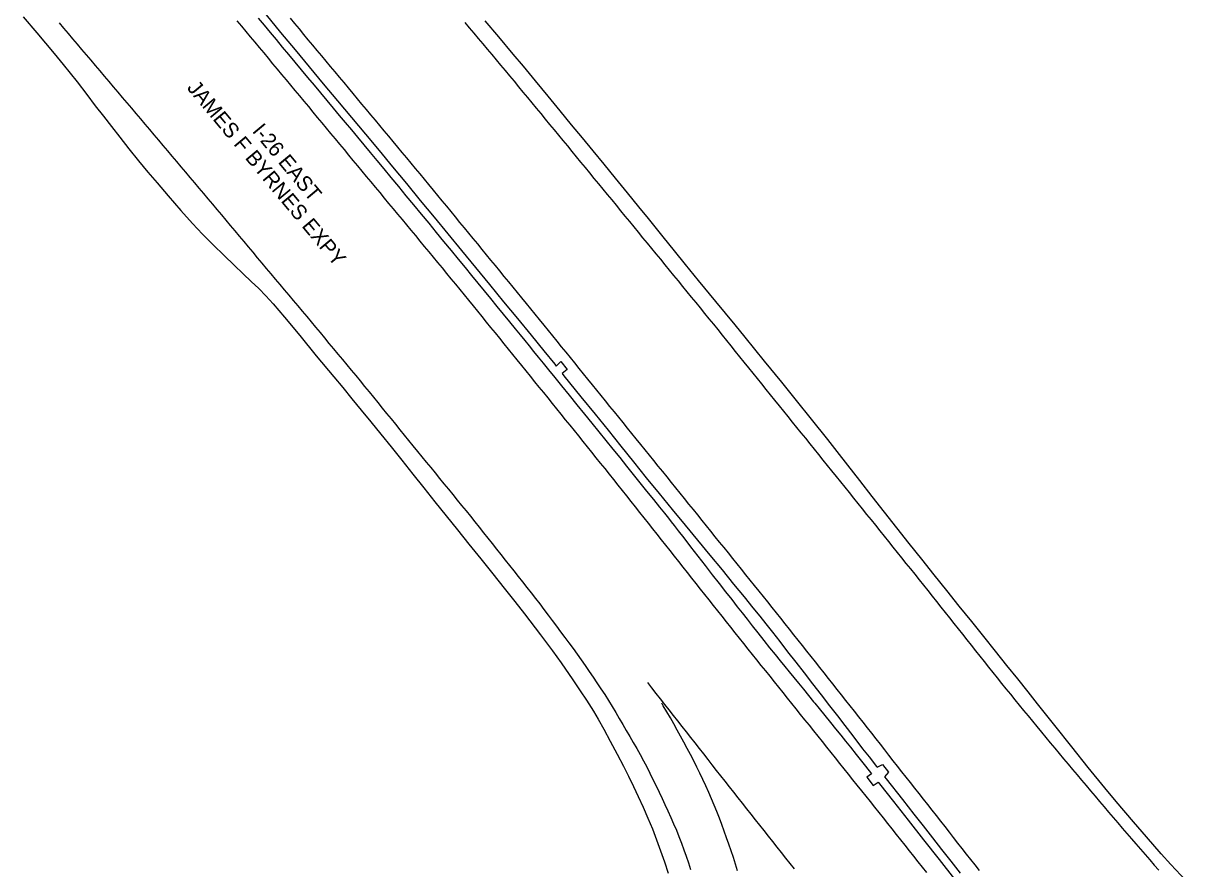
# Model space of a CAD drawing. Extents: x 1948091 to 1975253, y 787267 to 823306.
# Drawn here: x 1963529.5 to 1963945.4, y 805045.9 to 805348.3 of the extents above; entities that cross this region are included whole.
import ezdxf

# ---------------------------------------------------------------- set-up
doc = ezdxf.new("R2010")
doc.units = 0
for name, color, linetype in [('RD_EX_Pavement_Markings', 7, 'Continuous'), ('RD_EX_Road', 7, 'Continuous'), ('RD_TX_RoadID', 7, 'Continuous')]:
    doc.layers.add(name, color=color, linetype=linetype)

msp = doc.modelspace()

# ---------------------------------------------------------------- linework, layer by layer
at = {"layer": 'RD_EX_Pavement_Markings'}
for points in [[(1963624.97, 805350.13), (1963626.56, 805348.2), (1963628.15, 805346.28), (1963629.75, 805344.35), (1963631.34, 805342.43), (1963632.94, 805340.51), (1963634.54, 805338.59), (1963636.14, 805336.67), (1963637.74, 805334.75), (1963639.34, 805332.83), (1963640.94, 805330.91), (1963642.54, 805329), (1963644.14, 805327.08), (1963645.74, 805325.16), (1963647.34, 805323.24), (1963648.95, 805321.32), (1963650.55, 805319.4), (1963652.15, 805317.48), (1963653.75, 805315.57), (1963655.35, 805313.65), (1963656.94, 805311.73), (1963658.54, 805309.81), (1963660.14, 805307.89), (1963661.74, 805305.97), (1963663.34, 805304.05), (1963664.94, 805302.13), (1963666.54, 805300.21), (1963668.14, 805298.29), (1963669.74, 805296.37), (1963671.33, 805294.45), (1963672.92, 805292.52), (1963674.51, 805290.59), (1963676.09, 805288.66), (1963677.68, 805286.73), (1963679.26, 805284.8), (1963680.85, 805282.87), (1963682.43, 805280.94), (1963684.02, 805279.01), (1963685.61, 805277.08), (1963687.19, 805275.15), (1963688.78, 805273.22), (1963690.36, 805271.29), (1963691.95, 805269.35), (1963693.53, 805267.42), (1963695.12, 805265.49), (1963696.7, 805263.56), (1963698.29, 805261.63), (1963699.87, 805259.7), (1963701.46, 805257.77), (1963703.04, 805255.84), (1963704.63, 805253.91), (1963706.21, 805251.98), (1963707.8, 805250.05), (1963709.38, 805248.12), (1963710.96, 805246.18), (1963712.54, 805244.24), (1963714.11, 805242.3), (1963715.68, 805240.36), (1963717.26, 805238.42), (1963718.83, 805236.48), (1963720.4, 805234.55), (1963721.98, 805232.61), (1963723.55, 805230.67), (1963725.12, 805228.73), (1963726.7, 805226.79), (1963728.27, 805224.85), (1963729.84, 805222.91), (1963731.42, 805220.97), (1963732.99, 805219.02), (1963734.56, 805217.08), (1963736.14, 805215.14), (1963737.71, 805213.2), (1963739.28, 805211.26), (1963740.85, 805209.32), (1963742.42, 805207.38), (1963744, 805205.44), (1963745.57, 805203.5), (1963747.14, 805201.56), (1963748.71, 805199.62), (1963750.29, 805197.67), (1963751.86, 805195.73), (1963753.43, 805193.79), (1963755, 805191.85), (1963756.57, 805189.91), (1963758.14, 805187.96), (1963759.71, 805186.02), (1963761.27, 805184.08), (1963762.84, 805182.14), (1963764.41, 805180.19), (1963765.98, 805178.25), (1963767.55, 805176.31), (1963769.12, 805174.37), (1963770.69, 805172.43), (1963772.26, 805170.48), (1963773.83, 805168.54), (1963775.39, 805166.59), (1963776.96, 805164.64), (1963778.52, 805162.7), (1963780.09, 805160.75), (1963781.65, 805158.81), (1963783.22, 805156.86), (1963784.78, 805154.91), (1963786.35, 805152.97), (1963787.91, 805151.02), (1963789.48, 805149.08), (1963791.04, 805147.13), (1963792.61, 805145.18), (1963794.17, 805143.24), (1963795.73, 805141.29), (1963797.29, 805139.34), (1963798.85, 805137.39), (1963800.41, 805135.44), (1963801.97, 805133.48), (1963803.53, 805131.53), (1963805.09, 805129.58), (1963806.65, 805127.63), (1963808.2, 805125.68), (1963809.76, 805123.73), (1963811.32, 805121.78), (1963812.88, 805119.83), (1963814.42, 805117.87), (1963815.97, 805115.91), (1963817.51, 805113.94), (1963819.06, 805111.98), (1963820.6, 805110.02), (1963822.15, 805108.06), (1963823.69, 805106.1), (1963825.24, 805104.14), (1963826.78, 805102.17), (1963828.33, 805100.21), (1963829.87, 805098.25), (1963831.42, 805096.29), (1963832.96, 805094.33), (1963834.5, 805092.36), (1963836.04, 805090.4), (1963837.58, 805088.43), (1963839.12, 805086.47), (1963840.67, 805084.5), (1963842.21, 805082.54), (1963843.75, 805080.58), (1963845.29, 805078.61), (1963846.83, 805076.65), (1963848.37, 805074.68), (1963849.92, 805072.72), (1963851.46, 805070.75), (1963853, 805068.79), (1963854.54, 805066.83), (1963856.09, 805064.86), (1963857.63, 805062.9), (1963859.17, 805060.94), (1963860.72, 805058.98), (1963862.26, 805057.02), (1963863.8, 805055.05), (1963865.35, 805053.09), (1963866.89, 805051.13), (1963868.44, 805049.17), (1963869.98, 805047.2), (1963871.52, 805045.24)], [(1963542.28, 805348.49), (1963543.9, 805346.59), (1963545.51, 805344.68), (1963547.13, 805342.77), (1963548.75, 805340.87), (1963550.36, 805338.96), (1963551.98, 805337.06), (1963553.6, 805335.15), (1963555.21, 805333.24), (1963556.83, 805331.34), (1963558.45, 805329.43), (1963560.06, 805327.53), (1963561.68, 805325.62), (1963563.3, 805323.71), (1963564.91, 805321.81), (1963566.53, 805319.9), (1963568.14, 805317.99), (1963569.75, 805316.08), (1963571.36, 805314.17), (1963572.97, 805312.26), (1963574.58, 805310.35), (1963576.19, 805308.44), (1963577.81, 805306.53), (1963579.42, 805304.62), (1963581.03, 805302.71), (1963582.64, 805300.8), (1963584.25, 805298.89), (1963585.86, 805296.98), (1963587.47, 805295.07), (1963589.09, 805293.16), (1963590.7, 805291.25), (1963592.31, 805289.34), (1963593.92, 805287.43), (1963595.52, 805285.51), (1963597.13, 805283.6), (1963598.74, 805281.68), (1963600.34, 805279.77), (1963601.95, 805277.85), (1963603.55, 805275.94), (1963605.16, 805274.03), (1963606.77, 805272.11), (1963608.37, 805270.2), (1963609.98, 805268.28), (1963611.58, 805266.37), (1963613.19, 805264.46), (1963614.79, 805262.54), (1963616.4, 805260.63), (1963618.01, 805258.72), (1963619.62, 805256.81), (1963621.23, 805254.89), (1963622.83, 805252.98), (1963624.44, 805251.07), (1963626.05, 805249.16), (1963627.66, 805247.25), (1963629.27, 805245.33), (1963630.88, 805243.42), (1963632.48, 805241.5), (1963634.07, 805239.58), (1963635.67, 805237.66), (1963637.26, 805235.73), (1963638.86, 805233.81), (1963640.45, 805231.89), (1963642.04, 805229.96), (1963643.64, 805228.04), (1963645.23, 805226.12), (1963646.83, 805224.19), (1963648.42, 805222.27), (1963650.02, 805220.35), (1963651.6, 805218.42), (1963653.18, 805216.48), (1963654.75, 805214.54), (1963656.33, 805212.6), (1963657.9, 805210.66), (1963659.47, 805208.72), (1963661.05, 805206.78), (1963662.62, 805204.84), (1963664.2, 805202.9), (1963665.77, 805200.96), (1963667.35, 805199.03), (1963668.92, 805197.09), (1963670.5, 805195.15), (1963672.09, 805193.22), (1963673.67, 805191.29), (1963675.25, 805189.36), (1963676.83, 805187.43), (1963678.42, 805185.49), (1963680, 805183.56), (1963681.58, 805181.63), (1963683.16, 805179.7), (1963684.75, 805177.76), (1963686.33, 805175.83), (1963687.89, 805173.88), (1963689.44, 805171.93), (1963691, 805169.97), (1963692.55, 805168.02), (1963694.11, 805166.07), (1963695.67, 805164.11), (1963697.22, 805162.16), (1963698.78, 805160.21), (1963700.34, 805158.25), (1963701.89, 805156.3), (1963703.44, 805154.34), (1963704.99, 805152.38), (1963706.54, 805150.43), (1963708.09, 805148.47), (1963709.64, 805146.51), (1963711.17, 805144.54), (1963712.71, 805142.57), (1963714.25, 805140.61), (1963715.75, 805138.62), (1963717.25, 805136.62), (1963718.76, 805134.63), (1963720.26, 805132.64), (1963721.75, 805130.64), (1963723.24, 805128.63), (1963724.74, 805126.63), (1963726.21, 805124.62), (1963727.67, 805122.59), (1963729.12, 805120.56), (1963730.55, 805118.52), (1963731.95, 805116.45), (1963733.35, 805114.38), (1963734.75, 805112.31), (1963736.13, 805110.23), (1963737.51, 805108.15), (1963738.84, 805106.04), (1963740.15, 805103.92), (1963741.46, 805101.79), (1963742.74, 805099.65), (1963744, 805097.49), (1963745.25, 805095.34), (1963746.51, 805093.18), (1963747.76, 805091.02), (1963749.02, 805088.86), (1963750.26, 805086.7), (1963751.41, 805084.48), (1963752.56, 805082.27), (1963753.68, 805080.03), (1963754.78, 805077.8), (1963755.89, 805075.56), (1963756.97, 805073.3), (1963758.03, 805071.04), (1963759.09, 805068.78), (1963760.14, 805066.52), (1963761.16, 805064.24), (1963762.18, 805061.96), (1963763.15, 805059.66), (1963764.07, 805057.34), (1963764.98, 805055.01), (1963765.83, 805052.66), (1963766.67, 805050.31), (1963767.45, 805047.94), (1963768.23, 805045.57)], [(1963605.91, 805349.21), (1963607.51, 805347.29), (1963609.11, 805345.37), (1963610.71, 805343.46), (1963612.31, 805341.54), (1963613.91, 805339.62), (1963615.51, 805337.69), (1963617.1, 805335.77), (1963618.7, 805333.85), (1963620.3, 805331.93), (1963621.89, 805330.01), (1963623.49, 805328.08), (1963625.09, 805326.16), (1963626.68, 805324.24), (1963628.28, 805322.32), (1963629.88, 805320.4), (1963631.47, 805318.48), (1963633.07, 805316.55), (1963634.67, 805314.63), (1963636.26, 805312.71), (1963637.86, 805310.79), (1963639.46, 805308.87), (1963641.05, 805306.95), (1963642.65, 805305.02), (1963644.24, 805303.1), (1963645.84, 805301.18), (1963647.44, 805299.26), (1963649.03, 805297.33), (1963650.63, 805295.41), (1963652.22, 805293.49), (1963653.82, 805291.57), (1963655.41, 805289.64), (1963657.01, 805287.72), (1963658.6, 805285.8), (1963660.2, 805283.88), (1963661.8, 805281.95), (1963663.39, 805280.03), (1963664.99, 805278.11), (1963666.58, 805276.19), (1963668.18, 805274.26), (1963669.77, 805272.34), (1963671.37, 805270.42), (1963672.96, 805268.5), (1963674.55, 805266.57), (1963676.13, 805264.64), (1963677.72, 805262.71), (1963679.31, 805260.78), (1963680.89, 805258.85), (1963682.48, 805256.92), (1963684.07, 805254.99), (1963685.65, 805253.06), (1963687.24, 805251.13), (1963688.82, 805249.2), (1963690.4, 805247.26), (1963691.97, 805245.32), (1963693.55, 805243.38), (1963695.12, 805241.44), (1963696.69, 805239.5), (1963698.27, 805237.56), (1963699.84, 805235.62), (1963701.41, 805233.68), (1963702.99, 805231.74), (1963704.56, 805229.8), (1963706.13, 805227.86), (1963707.71, 805225.92), (1963709.28, 805223.98), (1963710.85, 805222.04), (1963712.42, 805220.09), (1963713.99, 805218.15), (1963715.56, 805216.21), (1963717.14, 805214.27), (1963718.71, 805212.33), (1963720.28, 805210.38), (1963721.85, 805208.44), (1963723.42, 805206.5), (1963724.99, 805204.56), (1963726.56, 805202.62), (1963728.13, 805200.68), (1963729.7, 805198.74), (1963731.28, 805196.79), (1963732.84, 805194.85), (1963734.4, 805192.9), (1963735.95, 805190.94), (1963737.51, 805188.99), (1963739.06, 805187.03), (1963740.62, 805185.08), (1963742.17, 805183.12), (1963743.73, 805181.17), (1963745.28, 805179.21), (1963746.84, 805177.26), (1963748.39, 805175.3), (1963749.94, 805173.35), (1963751.5, 805171.4), (1963753.05, 805169.44), (1963754.6, 805167.48), (1963756.15, 805165.52), (1963757.7, 805163.56), (1963759.25, 805161.6), (1963760.8, 805159.65), (1963762.35, 805157.69), (1963763.9, 805155.73), (1963765.45, 805153.77), (1963767, 805151.81), (1963768.54, 805149.85), (1963770.09, 805147.89), (1963771.64, 805145.93), (1963773.19, 805143.97), (1963774.75, 805142.02), (1963776.3, 805140.07), (1963777.86, 805138.11), (1963779.41, 805136.16), (1963780.97, 805134.2), (1963782.52, 805132.25), (1963784.08, 805130.3), (1963785.63, 805128.34), (1963787.19, 805126.39), (1963788.74, 805124.43), (1963790.31, 805122.49), (1963791.87, 805120.54), (1963793.43, 805118.59), (1963795, 805116.64), (1963796.56, 805114.7), (1963798.12, 805112.75), (1963799.68, 805110.8), (1963801.24, 805108.85), (1963802.81, 805106.91), (1963804.37, 805104.96), (1963805.93, 805103.01), (1963807.5, 805101.06), (1963809.06, 805099.12), (1963810.62, 805097.17), (1963812.18, 805095.22), (1963813.74, 805093.27), (1963815.3, 805091.32), (1963816.86, 805089.37), (1963818.43, 805087.43), (1963819.99, 805085.48), (1963821.55, 805083.53), (1963823.11, 805081.58), (1963824.67, 805079.63), (1963826.23, 805077.68), (1963827.79, 805075.73), (1963829.36, 805073.78), (1963830.92, 805071.84), (1963832.48, 805069.89), (1963834.03, 805067.93), (1963835.58, 805065.97), (1963837.13, 805064.02), (1963838.68, 805062.06), (1963840.24, 805060.11), (1963841.79, 805058.15), (1963843.34, 805056.19), (1963844.89, 805054.24), (1963846.44, 805052.28), (1963848, 805050.32), (1963849.55, 805048.37), (1963851.1, 805046.41), (1963852.65, 805044.46)], [(1963687.45, 805348.63), (1963689.06, 805346.72), (1963690.66, 805344.8), (1963692.27, 805342.89), (1963693.87, 805340.97), (1963695.48, 805339.06), (1963697.08, 805337.14), (1963698.69, 805335.23), (1963700.29, 805333.32), (1963701.9, 805331.4), (1963703.49, 805329.47), (1963705.08, 805327.55), (1963706.66, 805325.62), (1963708.25, 805323.69), (1963709.84, 805321.76), (1963711.43, 805319.84), (1963713.02, 805317.91), (1963714.61, 805315.98), (1963716.2, 805314.06), (1963717.79, 805312.13), (1963719.38, 805310.2), (1963720.97, 805308.27), (1963722.56, 805306.34), (1963724.15, 805304.42), (1963725.73, 805302.49), (1963727.32, 805300.56), (1963728.91, 805298.63), (1963730.49, 805296.7), (1963732.08, 805294.77), (1963733.67, 805292.84), (1963735.25, 805290.91), (1963736.84, 805288.98), (1963738.43, 805287.05), (1963740.01, 805285.12), (1963741.6, 805283.19), (1963743.18, 805281.26), (1963744.77, 805279.33), (1963746.35, 805277.4), (1963747.94, 805275.47), (1963749.52, 805273.54), (1963751.1, 805271.6), (1963752.69, 805269.67), (1963754.27, 805267.74), (1963755.86, 805265.81), (1963757.44, 805263.88), (1963759.03, 805261.95), (1963760.6, 805260.01), (1963762.18, 805258.08), (1963763.76, 805256.14), (1963765.34, 805254.2), (1963766.92, 805252.27), (1963768.5, 805250.33), (1963770.07, 805248.4), (1963771.65, 805246.46), (1963773.23, 805244.53), (1963774.81, 805242.59), (1963776.39, 805240.65), (1963777.96, 805238.71), (1963779.52, 805236.77), (1963781.09, 805234.82), (1963782.66, 805232.88), (1963784.23, 805230.93), (1963785.79, 805228.99), (1963787.36, 805227.04), (1963788.93, 805225.1), (1963790.5, 805223.16), (1963792.06, 805221.21), (1963793.63, 805219.27), (1963795.2, 805217.32), (1963796.77, 805215.38), (1963798.33, 805213.44), (1963799.9, 805211.49), (1963801.47, 805209.55), (1963803.04, 805207.6), (1963804.61, 805205.66), (1963806.17, 805203.72), (1963807.74, 805201.78), (1963809.31, 805199.83), (1963810.88, 805197.89), (1963812.45, 805195.95), (1963814.02, 805194), (1963815.58, 805192.06), (1963817.15, 805190.12), (1963818.72, 805188.17), (1963820.29, 805186.23), (1963821.86, 805184.29), (1963823.43, 805182.35), (1963824.99, 805180.4), (1963826.56, 805178.46), (1963828.12, 805176.51), (1963829.69, 805174.57), (1963831.25, 805172.62), (1963832.81, 805170.67), (1963834.38, 805168.72), (1963835.94, 805166.78), (1963837.5, 805164.83), (1963839.07, 805162.88), (1963840.63, 805160.94), (1963842.19, 805158.99), (1963843.76, 805157.04), (1963845.32, 805155.1), (1963846.88, 805153.15), (1963848.45, 805151.2), (1963850.01, 805149.26), (1963851.56, 805147.3), (1963853.12, 805145.35), (1963854.67, 805143.4), (1963856.22, 805141.44), (1963857.78, 805139.49), (1963859.33, 805137.54), (1963860.88, 805135.58), (1963862.44, 805133.63), (1963863.99, 805131.68), (1963865.55, 805129.72), (1963867.1, 805127.77), (1963868.65, 805125.82), (1963870.21, 805123.86), (1963871.76, 805121.91), (1963873.32, 805119.96), (1963874.87, 805118.01), (1963876.43, 805116.05), (1963877.99, 805114.1), (1963879.55, 805112.15), (1963881.11, 805110.21), (1963882.68, 805108.27), (1963884.25, 805106.32), (1963885.81, 805104.38), (1963887.4, 805102.45), (1963888.99, 805100.53), (1963890.59, 805098.61), (1963892.18, 805096.69), (1963893.77, 805094.77), (1963895.37, 805092.85), (1963896.96, 805090.93), (1963898.55, 805089.01), (1963900.15, 805087.08), (1963901.74, 805085.16), (1963903.34, 805083.24), (1963904.94, 805081.33), (1963906.55, 805079.42), (1963908.16, 805077.51), (1963909.77, 805075.6), (1963911.37, 805073.69), (1963912.98, 805071.78), (1963914.59, 805069.87), (1963916.2, 805067.97), (1963917.83, 805066.07), (1963919.46, 805064.17), (1963921.08, 805062.28), (1963922.71, 805060.38), (1963924.34, 805058.49), (1963925.97, 805056.6), (1963927.61, 805054.72), (1963929.25, 805052.84), (1963930.88, 805050.95), (1963932.52, 805049.07), (1963934.16, 805047.18), (1963935.78, 805045.29)], [(1963752.78, 805112.48), (1963754.31, 805110.52), (1963755.85, 805108.55), (1963757.39, 805106.58), (1963758.93, 805104.62), (1963760.47, 805102.65), (1963762.01, 805100.68), (1963763.55, 805098.72), (1963765.09, 805096.75), (1963766.63, 805094.79), (1963768.18, 805092.83), (1963769.72, 805090.87), (1963771.27, 805088.91), (1963772.82, 805086.95), (1963774.36, 805084.98), (1963775.91, 805083.02), (1963777.46, 805081.06), (1963779, 805079.1), (1963780.55, 805077.14), (1963782.1, 805075.18), (1963783.64, 805073.22), (1963785.19, 805071.26), (1963786.73, 805069.3), (1963788.28, 805067.33), (1963789.83, 805065.37), (1963791.37, 805063.41), (1963792.92, 805061.45), (1963794.47, 805059.49), (1963796.01, 805057.53), (1963797.56, 805055.57), (1963799.11, 805053.61), (1963800.66, 805051.65), (1963802.2, 805049.69), (1963803.75, 805047.73), (1963805.3, 805045.77)], [(1963785.06, 805045.08), (1963784.31, 805047.46), (1963783.55, 805049.84), (1963782.8, 805052.22), (1963781.99, 805054.59), (1963781.14, 805056.94), (1963780.3, 805059.29), (1963779.45, 805061.64), (1963778.6, 805063.98), (1963777.63, 805066.28), (1963776.67, 805068.59), (1963775.7, 805070.89), (1963774.73, 805073.19), (1963773.72, 805075.47), (1963772.65, 805077.73), (1963771.59, 805079.99), (1963770.52, 805082.25), (1963769.36, 805084.46), (1963768.2, 805086.67), (1963767.03, 805088.87), (1963765.87, 805091.08), (1963764.67, 805093.27), (1963763.47, 805095.46), (1963762.26, 805097.65), (1963761.06, 805099.84), (1963759.77, 805101.97), (1963758.48, 805104.11), (1963757.91, 805105.04)]]:
    msp.add_lwpolyline(points, dxfattribs=at)
at = {"layer": 'RD_EX_Road'}
for points in [[(1963529.46, 805350.66), (1963534.35, 805344.88), (1963540.56, 805337.47), (1963543.77, 805333.6), (1963548.8, 805327.32), (1963552.21, 805322.78), (1963555.24, 805318.8), (1963558.13, 805315.12), (1963561.04, 805311.39), (1963564.05, 805307.51), (1963567.28, 805303.39), (1963570.73, 805299.09), (1963574.08, 805295.06), (1963577.39, 805291.24), (1963581.34, 805286.64), (1963585.86, 805281.34), (1963589.97, 805276.73), (1963593.62, 805272.91), (1963597.41, 805269.09), (1963601.36, 805265.2), (1963604.97, 805261.72), (1963608.17, 805258.7), (1963611.07, 805255.97), (1963613.72, 805253.45), (1963616.24, 805250.86), (1963618.87, 805247.93), (1963622.9, 805243.18), (1963628.38, 805236.58), (1963634.31, 805229.4), (1963640.54, 805221.87), (1963643.76, 805217.98), (1963647.03, 805214.01), (1963650.37, 805209.95), (1963653.82, 805205.76), (1963657.39, 805201.37), (1963661.1, 805196.77), (1963664.94, 805191.97), (1963668.86, 805187.05), (1963672.8, 805182.11), (1963676.78, 805177.14), (1963680.78, 805172.14), (1963684.83, 805167.09), (1963688.95, 805161.94), (1963693.15, 805156.71), (1963697.43, 805151.38), (1963701.56, 805146.21), (1963705.34, 805141.44), (1963708.77, 805137.07), (1963714.54, 805129.56), (1963718.81, 805123.86), (1963721.93, 805119.5), (1963726.11, 805113.4), (1963728.74, 805109.5), (1963730.99, 805106.14), (1963732.68, 805103.55), (1963733.47, 805102.28), (1963735.19, 805099.34), (1963737.19, 805095.76), (1963739.48, 805091.53), (1963741.98, 805086.84), (1963744.19, 805082.61), (1963746.05, 805078.94), (1963747.82, 805075.32), (1963749.54, 805071.65), (1963751.27, 805067.87), (1963752.98, 805063.98), (1963754.58, 805060.09), (1963756.06, 805056.22), (1963757.5, 805052.28), (1963758.92, 805048.27), (1963760.23, 805044.24)], [(1963613.57, 805350.15), (1963615.67, 805347.64), (1963617.81, 805345.06), (1963619.97, 805342.45), (1963622.16, 805339.82), (1963624.37, 805337.14), (1963626.61, 805334.44), (1963628.88, 805331.71), (1963631.18, 805328.95), (1963633.51, 805326.15), (1963635.84, 805323.37), (1963638.11, 805320.64), (1963640.34, 805317.98), (1963642.51, 805315.37), (1963644.67, 805312.78), (1963646.86, 805310.16), (1963649.06, 805307.52), (1963651.29, 805304.84), (1963653.58, 805302.08), (1963655.97, 805299.21), (1963658.46, 805296.21), (1963661.04, 805293.08), (1963663.7, 805289.88), (1963666.37, 805286.64), (1963669.07, 805283.38), (1963671.8, 805280.08), (1963674.53, 805276.78), (1963677.22, 805273.51), (1963679.89, 805270.28), (1963682.52, 805267.08), (1963685.08, 805263.95), (1963687.54, 805260.95), (1963689.9, 805258.06), (1963692.15, 805255.3), (1963694.37, 805252.58), (1963696.62, 805249.83), (1963698.91, 805247.04), (1963701.24, 805244.21), (1963703.48, 805241.5), (1963705.5, 805239.02), (1963707.31, 805236.8), (1963708.91, 805234.83), (1963710.45, 805232.93), (1963712.06, 805230.94), (1963713.75, 805228.85), (1963715.52, 805226.68), (1963717.46, 805224.3), (1963719.65, 805221.61), (1963722.1, 805218.6), (1963724.79, 805215.28), (1963727.58, 805211.85), (1963730.28, 805208.52), (1963732.91, 805205.27), (1963735.47, 805202.12), (1963737.97, 805199.02), (1963740.44, 805195.96), (1963742.88, 805192.93), (1963745.29, 805189.92), (1963747.69, 805186.94), (1963750.1, 805183.95), (1963752.51, 805180.96), (1963754.94, 805177.97), (1963757.15, 805175.24), (1963758.96, 805173), (1963760.35, 805171.25), (1963761.32, 805170.01), (1963762.33, 805168.7), (1963763.81, 805166.78), (1963765.78, 805164.23), (1963768.22, 805161.06), (1963770.86, 805157.63), (1963773.45, 805154.29), (1963775.98, 805151.03), (1963778.45, 805147.87), (1963780.79, 805144.87), (1963782.95, 805142.12), (1963784.92, 805139.61), (1963786.7, 805137.35), (1963788.45, 805135.14), (1963790.32, 805132.77), (1963792.31, 805130.24), (1963794.42, 805127.56), (1963796.52, 805124.9), (1963798.47, 805122.46), (1963800.27, 805120.24), (1963801.92, 805118.22), (1963803.52, 805116.29), (1963805.17, 805114.29), (1963806.86, 805112.23), (1963808.6, 805110.1), (1963810.4, 805107.89), (1963812.28, 805105.59), (1963812.73, 805105.04), (1963814.23, 805103.19), (1963816.25, 805100.7), (1963818.26, 805098.22), (1963820.16, 805095.86), (1963821.96, 805093.64), (1963823.66, 805091.53), (1963825.45, 805089.3), (1963827.53, 805086.69), (1963829.91, 805083.69), (1963832.58, 805080.32), (1963832.96, 805079.84), (1963831.26, 805078.66), (1963833.61, 805075.6), (1963835.37, 805076.85), (1963835.87, 805076.22), (1963840.85, 805069.91), (1963846.14, 805063.2), (1963851.63, 805056.24), (1963857.2, 805049.15), (1963862.72, 805042.13)], [(1963616.37, 805351.28), (1963621.56, 805345.04), (1963626.7, 805338.85), (1963631.77, 805332.75), (1963636.82, 805326.69), (1963641.89, 805320.62), (1963646.93, 805314.59), (1963651.87, 805308.67), (1963656.76, 805302.8), (1963661.63, 805296.93), (1963666.54, 805291), (1963671.54, 805284.95), (1963676.53, 805278.9), (1963681.42, 805272.95), (1963686.3, 805267.01), (1963691.27, 805260.94), (1963696.28, 805254.83), (1963701.29, 805248.72), (1963706.26, 805242.66), (1963711.15, 805236.72), (1963715.71, 805231.17), (1963719.69, 805226.32), (1963720.18, 805225.69), (1963721.78, 805227.3), (1963724.11, 805224.47), (1963722.32, 805222.98), (1963722.9, 805222.24), (1963728.99, 805214.72), (1963734.1, 805208.43), (1963738.7, 805202.75), (1963743.28, 805197.08), (1963747.83, 805191.41), (1963752.37, 805185.75), (1963756.95, 805180.07), (1963761.62, 805174.37), (1963766.27, 805168.76), (1963770.78, 805163.37), (1963775.18, 805158.07), (1963779.53, 805152.77), (1963783.65, 805147.71), (1963787.39, 805143.1), (1963790.56, 805139.19), (1963792.97, 805136.2), (1963795.13, 805133.49), (1963797.54, 805130.44), (1963800.16, 805127.09), (1963802.96, 805123.51), (1963805.88, 805119.76), (1963808.88, 805115.9), (1963811.93, 805111.97), (1963814.99, 805108.02), (1963817.97, 805104.19), (1963820.76, 805100.59), (1963823.48, 805097.06), (1963826.26, 805093.4), (1963829.8, 805088.81), (1963832.13, 805085.85), (1963834.82, 805082.44), (1963835.01, 805082.19), (1963836.92, 805083.18), (1963839.11, 805080.4), (1963837.64, 805078.77), (1963838.21, 805078.03), (1963844.03, 805070.65), (1963848.17, 805065.39), (1963851.46, 805061.18), (1963854.76, 805056.97), (1963858.07, 805052.76), (1963861.39, 805048.53), (1963864.72, 805044.31)], [(1963936.59, 805051.16), (1963931.33, 805057.23), (1963926.72, 805062.59), (1963920.48, 805069.97), (1963916.46, 805074.81), (1963910.53, 805082.1), (1963904.63, 805089.52), (1963898.64, 805097.08), (1963892.44, 805104.9), (1963889.02, 805109.18), (1963885.36, 805113.75), (1963881.45, 805118.61), (1963877.36, 805123.69), (1963873.16, 805128.91), (1963868.83, 805134.29), (1963864.38, 805139.81), (1963859.88, 805145.41), (1963855.41, 805151), (1963850.95, 805156.59), (1963846.52, 805162.18), (1963842.1, 805167.78), (1963837.66, 805173.41), (1963833.22, 805179.07), (1963828.76, 805184.76), (1963824.52, 805190.19), (1963820.7, 805195.07), (1963817.3, 805199.4), (1963811.57, 805206.66), (1963806.2, 805213.35), (1963800.86, 805219.9), (1963794.7, 805227.47), (1963791.27, 805231.71), (1963787.72, 805236.08), (1963784.2, 805240.38), (1963780.7, 805244.63), (1963777.23, 805248.81), (1963771.07, 805256.27), (1963766.43, 805261.99), (1963762.5, 805266.91), (1963758.43, 805271.95), (1963753.17, 805278.42), (1963749.7, 805282.69), (1963745.66, 805287.65), (1963741.41, 805292.86), (1963737.31, 805297.87), (1963733.35, 805302.7), (1963729.54, 805307.33), (1963725.69, 805312), (1963721.61, 805316.96), (1963717.3, 805322.2), (1963712.76, 805327.71), (1963708.44, 805332.94), (1963704.82, 805337.31), (1963699.63, 805343.48), (1963694.74, 805349.19)], [(1963936.59, 805051.16), (1963940.1, 805047.42), (1963945.43, 805041.67)]]:
    msp.add_lwpolyline(points, dxfattribs=at)

# ---------------------------------------------------------------- texts
at = {"layer": 'RD_TX_RoadID'}
for s, p in [('JAMES F BYRNES EXPY', (1963587.81, 805325.08)), ('I-26 EAST', (1963611.17, 805309.67))]:
    msp.add_text(s, height=5.4, rotation=309.7715, dxfattribs=at).set_placement(p)

doc.saveas('drawing.dxf')
